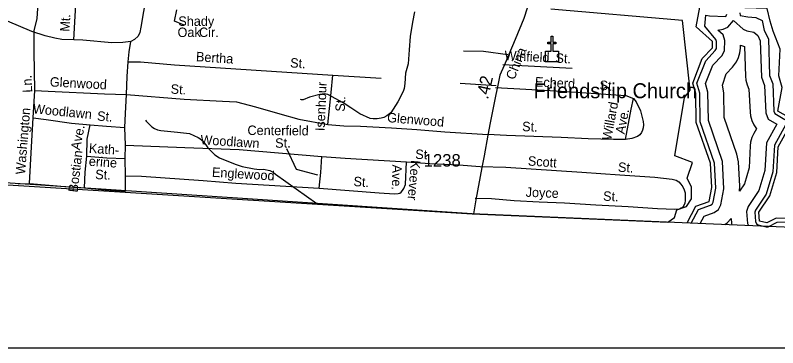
# Model space of a CAD drawing. Extents: x 1473865 to 1648260, y 639067 to 773536.
# Drawn here: x 1525509 to 1533158, y 640573 to 643911 of the extents above; entities that cross this region are included whole.
import ezdxf

# ---------------------------------------------------------------- set-up
doc = ezdxf.new("R2010")
doc.units = 0
for name, color, linetype in [('Exist Boundary Political City Limit New', 7, 'Continuous'), ('Exist Boundary Political CountyLine', 7, 'Continuous'), ('Exist Cultural Church CELL', 7, 'Continuous'), ('Exist Cultural Church Label', 7, 'Continuous'), ('Exist Hydrographic Buffer Line', 7, 'Continuous'), ('Exist Hydrographic Lake Shore', 7, 'Continuous'), ('Exist Hydrographic Misc Water Feature', 7, 'Continuous'), ('Exist Road Non-System Type 51', 7, 'Continuous'), ('Exist Road Non-System Type 51 Label', 7, 'Continuous'), ('Exist Road Secondary Mileage Hundredths English Label', 7, 'Continuous'), ('Exist Road Secondary Type 51 Attributed', 7, 'Continuous'), ('Exist Road Secondary Type 51 Label', 7, 'Continuous'), ('Exist Road Secondary Type 51 Number Label', 7, 'Continuous'), ('Map Preparation Boundary City Limit Buffer Line', 7, 'Continuous'), ('Map Preparation Inset Cut Line', 7, 'Continuous')]:
    doc.layers.add(name, color=color, linetype=linetype)

msp = doc.modelspace()

# ---------------------------------------------------------------- linework, layer by layer
at = {"layer": 'Exist Boundary Political City Limit New'}
for points in [[(1532278.1, 643159.8), (1532202.6, 643858.3), (1530880.6, 643971.6)], [(1510118, 643381.7), (1510164.2, 643308.6), (1510184.9, 643146.2), (1510110.1, 643095.1), (1510157.4, 643093.6), (1512313.6, 643029.1), (1530092.4, 641918.7), (1532056.3, 641832.3)], [(1532056.3, 641832.3), (1532122.2, 641882.1), (1532146.5, 641957.1), (1532242.8, 641990.3), (1532291.4, 642069.1), (1532291.4, 642184.3), (1532248.6, 642276.5), (1532302.1, 642431.7), (1532127.1, 642499.1), (1532223, 643084.2), (1532278.1, 643159.8)]]:
    msp.add_lwpolyline(points, dxfattribs=at)
at = {"layer": 'Exist Boundary Political CountyLine'}
msp.add_lwpolyline([(1540328, 641542.8), (1539735.4, 641557.2), (1535110, 641702.7), (1532199, 641826), (1530092.4, 641918.7), (1527837.7, 642067.4), (1521148.6, 642511.5), (1512313.6, 643029.1), (1511782.4, 643036.2), (1509254.5, 643125.2), (1507420.2, 643240.3), (1506681.1, 643271.7), (1505524.5, 643268.1), (1502676.9, 643393.3), (1501384, 643481.3), (1501087.9, 643430.4), (1500855.7, 643367.1), (1499796.8, 643087.2), (1482960.7, 643541.1)], dxfattribs=at)
at = {"layer": 'Exist Cultural Church CELL'}
msp.add_lwpolyline([(1530827.8, 643549.5), (1530884.8, 643549.6), (1530884.8, 643625.7), (1530852.8, 643625.7), (1530852.8, 643641.7), (1530884.8, 643641.7), (1530884.8, 643701.8), (1530900.8, 643701.8), (1530900.8, 643641.7), (1530932.8, 643641.7), (1530932.8, 643625.7), (1530900.8, 643625.7), (1530900.8, 643549.6), (1530958.4, 643549.5), (1530958.4, 643443), (1530827.8, 643443)], close=True, dxfattribs=at)
at = {"layer": 'Exist Hydrographic Buffer Line'}
for points in [[(1532776.2, 643933.9), (1532781.2, 643908.3), (1532858, 643896), (1532937.8, 643890), (1533002.9, 643857.5), (1533023.5, 643757.4), (1533064.1, 643673.2), (1533074.9, 643307.2), (1533107.3, 643223.4), (1533119.9, 642948), (1533129.2, 642924.1), (1533230.8, 642863)], [(1532289.8, 641824.2), (1532364, 641962.2), (1532483, 642003.5), (1532500.5, 642015.6), (1532509.1, 642033.8), (1532536.1, 642174.3), (1532523.9, 642427.2), (1532380.8, 642842), (1532376.9, 643127.8), (1532347.2, 643228.1), (1532435.2, 643455.2), (1532531.8, 643555.7), (1532542.3, 643576.5), (1532543.9, 643648.4), (1532538.5, 643669), (1532426.3, 643801.3), (1532435.2, 643910.8), (1532473.6, 643904.8), (1532639, 643897.5), (1532647.9, 643921.9)], [(1532380.4, 641820.6), (1532420.7, 641895.6), (1532520.2, 641930.1), (1532564.8, 641960.9), (1532587.2, 642008.2), (1532618, 642168.5), (1532604.8, 642442.8), (1532462.1, 642856.2), (1532458.2, 643140.1), (1532433.3, 643224.6), (1532505.3, 643410.5), (1532599.1, 643508.1), (1532623.3, 643556.2), (1532625.7, 643658.1), (1532611, 643713.5), (1532556.8, 643762), (1532610.6, 643772.2), (1532657.9, 643792.6), (1532713.6, 643859.6)], [(1532713.6, 643859.6), (1532809.6, 643772.8), (1532847.8, 643754), (1532918.8, 643740), (1532957.4, 643706.7), (1532983.1, 643653.4), (1532993.8, 643290.9), (1533026.4, 643206.4), (1533039.1, 642930.8), (1533063.4, 642868.5), (1533149.1, 642817), (1533046.6, 642631.3), (1533029.4, 642354.2), (1532967.9, 642150.6), (1532860.1, 641990.4), (1532845.4, 641941.8), (1532854.6, 641821.7), (1532863.4, 641800.4)], [(1532772.9, 642144.7), (1532776.5, 642196.8), (1532763.5, 642440), (1532748.2, 642517.3), (1532620.3, 642884.3), (1532616.9, 643131), (1532604.1, 643210.8), (1532641.6, 643323.6), (1532704.9, 643389.6), (1532745.4, 643443.4), (1532766, 643487.7), (1532778.6, 643534.8), (1532782.9, 643579.2), (1532783.4, 643609.4), (1532826.2, 643596.9), (1532835, 643300.2), (1532839.2, 643259.8), (1532851.8, 643212.7), (1532869.5, 643169.6), (1532880.1, 642936.9), (1532884.1, 642901.1), (1532896.8, 642854), (1532917.4, 642809.8), (1532943.5, 642772.5), (1532916.8, 642723.9), (1532898.7, 642684.4), (1532886.1, 642637.3), (1532882.1, 642601.8), (1532871.8, 642380.7), (1532823, 642219.2), (1532772.9, 642144.7)], [(1533239.9, 642813), (1533126.9, 642608), (1533110.1, 642339.6), (1533042.4, 642115.3), (1532934.6, 641955.1), (1532927.9, 641932.8), (1532934.9, 641840.9), (1532944.3, 641818.3), (1532961.3, 641806.5), (1533040.6, 641787.2), (1533063.5, 641788.5), (1533152.1, 641833.3), (1533412.7, 641837.4)], [(1532626.3, 641810.4), (1532649.8, 641826.8), (1532691.7, 641871.9)], [(1532691.7, 641871.9), (1532695.7, 641822), (1532697.6, 641807.4)]]:
    msp.add_lwpolyline(points, dxfattribs=at)
at = {"layer": 'Exist Hydrographic Lake Shore'}
for points in [[(1533466.8, 641843.9), (1533442.8, 641867.4), (1533142.8, 641873.5), (1533049.9, 641826), (1532974.8, 641844), (1532967.8, 641932.8), (1533078.9, 642097.9), (1533149.8, 642332.8), (1533161.8, 642588.6), (1533281.9, 642806.1), (1533266.9, 642888.5), (1533159.9, 642949.8), (1533203.9, 643186.6), (1533168.5, 643302), (1533184.1, 643570.3), (1533111.9, 643751), (1533081.4, 643851), (1533050.8, 643978.9), (1532828.6, 643987.2), (1532834.9, 644062.5), (1533119.9, 644125.7), (1533145.9, 644174.4)], [(1532248, 641825.9), (1532335.9, 641994.7), (1532469.9, 642041.3), (1532496.8, 642181.9), (1532483.8, 642425.1), (1532340.9, 642834.9), (1532336.9, 643127.2), (1532304.9, 643229.6), (1532400.9, 643477.1), (1532502.9, 643583.4), (1532503.9, 643649.1), (1532338.8, 643793.5), (1532375.9, 643992.8)]]:
    msp.add_lwpolyline(points, dxfattribs=at)
at = {"layer": 'Exist Hydrographic Misc Water Feature'}
for points in [[(1529513.9, 643944), (1529494.5, 643840.2), (1529472, 643696.2), (1529459.9, 643564.3), (1529449.7, 643424.2), (1529424.2, 643328.7), (1529418.6, 643224.6), (1529409.9, 643177.2), (1529399.3, 643145.4), (1529345.8, 643042.3), (1529277.9, 642932.8), (1529237.5, 642901.6), (1529205.1, 642885.9), (1529181, 642878.2), (1529140.8, 642870.8), (1529100.9, 642871.6), (1529069, 642876.3), (1528965.6, 642921.9), (1528874.6, 642981.2), (1528799.2, 643032.7), (1528644.6, 643115.5), (1528628.7, 643119), (1528612.7, 643121.9), (1528564.7, 643116.2), (1528460.1, 643089.6), (1528395.7, 643060.6), (1528379.7, 643060.9), (1528371.8, 643065.2)], [(1526815.9, 642859.4), (1526821.6, 642849.4), (1526878.7, 642792.5), (1526904.7, 642773.9), (1526936.3, 642761.7), (1526968.2, 642752.9), (1527136.1, 642736.4), (1527258, 642724.9), (1527345.3, 642683), (1527361.1, 642675.2), (1527384.9, 642652.6), (1527422.2, 642610), (1527441.7, 642581.7), (1527512.6, 642508.9), (1527558.3, 642480.1), (1527713.3, 642417), (1527784.8, 642394.2), (1527904.5, 642368), (1527960.5, 642363.6), (1528000.5, 642365.3), (1528064.4, 642354.2), (1528096.1, 642337.1), (1528119.7, 642315.3), (1528535, 642021.4)]]:
    msp.add_lwpolyline(points, dxfattribs=at)
at = {"layer": 'Exist Road Non-System Type 51'}
for p, q in [((1530401.1, 643415.1), (1531095.3, 643380.6)), ((1528693.2, 643310), (1529180.6, 643281.2)), ((1529971.6, 643230.8), (1530333.2, 643204.4)), ((1525689.6, 642881.2), (1525706.4, 643157.1)), ((1526613.4, 642606), (1526608.2, 642785.4)), ((1526610.9, 642474), (1526613.4, 642606)), ((1526613.8, 642298), (1526610.9, 642474)), ((1525536.6, 642217.5), (1525652.6, 642223.4))]:
    msp.add_line(p, q, dxfattribs=at)
for points in [[(1525697.9, 643754.6), (1525727.9, 643879.8), (1525782.8, 644693), (1525826, 645321.5), (1525782.8, 645443.8)], [(1526096.3, 643663.4), (1526124.4, 644142.8), (1526132.1, 644576.7), (1526137.7, 644664.6), (1526150.2, 644690.4), (1526176.4, 644707.9), (1526228.5, 644710.8), (1526893.6, 644659)], [(1525706.4, 643157.1), (1525698.2, 643548.5), (1525697.9, 643754.6)], [(1526640.3, 643443.5), (1526650, 643545.3), (1526669.8, 643647)], [(1530006.5, 643553), (1530207.4, 643550.4), (1530449.3, 643516.8)], [(1526623.2, 643114.7), (1526631.5, 643295.6), (1526640.3, 643443.5)], [(1526640.3, 643443.5), (1526765.5, 643443), (1527107.1, 643414.9), (1528693.2, 643310)], [(1528645.7, 642813.2), (1528678.1, 643136.2), (1528693.2, 643310)], [(1530326.7, 643184.8), (1530934.6, 643154), (1531634.9, 643105.8), (1531712.7, 643075.2)], [(1525706.4, 643157.1), (1525839.2, 643148.1), (1526404.9, 643122.4), (1526623.2, 643114.7)], [(1526608.2, 642785.4), (1526615, 642923.9), (1526623.2, 643114.7)], [(1526623.2, 643114.7), (1527203, 643067.2), (1527588.6, 643048.2), (1527727.5, 643040.5), (1527917.6, 642992.1), (1528163.2, 642922.9), (1528355, 642868.8), (1528645.7, 642813.2)], [(1531631.4, 642664.7), (1531688.9, 642967.7), (1531712.7, 643075.2)], [(1531712.7, 643075.2), (1531738.3, 643042.7), (1531782.6, 642950), (1531808.7, 642845.4), (1531812.2, 642809.7), (1531809.6, 642781.3), (1531802.9, 642756.9), (1531792.7, 642735.7), (1531775, 642711.4), (1531752, 642692.5), (1531695.6, 642673.6), (1531631.4, 642664.7)], [(1525652.6, 642223.4), (1525670.4, 642590.9), (1525689.6, 642881.2)], [(1525689.6, 642881.2), (1525820, 642864.3), (1526073.3, 642827.4), (1526258.9, 642810.5)], [(1526227.4, 642494.9), (1526230.4, 642667), (1526258.9, 642810.5)], [(1526258.9, 642810.5), (1526422.8, 642797.3), (1526608.2, 642785.4)], [(1528645.7, 642813.2), (1528805.8, 642802.3), (1528972.5, 642799), (1529283.8, 642779.3), (1529537.4, 642764.7), (1529819.1, 642741.7), (1530248.5, 642713.8)], [(1531631.4, 642664.7), (1531509.5, 642662.9), (1531255.5, 642669.5), (1530985.9, 642684.5), (1530436.2, 642704.4), (1530248.5, 642713.8)], [(1526613.4, 642606), (1527209, 642584.6), (1527755.9, 642562.3), (1528583.8, 642493.3)], [(1526201.8, 642179.5), (1526208.5, 642335.2), (1526227.4, 642494.9)], [(1526227.4, 642494.9), (1526427.2, 642481.3), (1526610.9, 642474)], [(1528559, 642174.6), (1528573.8, 642332.4), (1528583.8, 642493.3)], [(1528583.8, 642493.3), (1528819.8, 642475.9), (1529433.8, 642439.9)], [(1528559, 642174.6), (1529158.1, 642127.7), (1529312.5, 642119.6), (1529348.7, 642121.6), (1529366, 642125.9), (1529381.2, 642136), (1529394.6, 642153.3), (1529405.6, 642173.1), (1529423.5, 642210.6), (1529433.8, 642439.9)], [(1529433.8, 642439.9), (1529668.1, 642422.7), (1529958.5, 642410.6), (1530173.8, 642393.4)], [(1530173.8, 642393.4), (1530431.6, 642386.5), (1531192.8, 642334.2), (1531574.2, 642309.3), (1531926.2, 642286.6), (1532098.3, 642264.3), (1532138, 642256.9), (1532165.6, 642238.1), (1532187.4, 642216.8), (1532206.2, 642188.7), (1532219.6, 642159), (1532228.8, 642126.8), (1532230.1, 642052.9), (1532226.7, 642025.2), (1532216.4, 642000.2), (1532203.5, 641982.4), (1532190.9, 641974.3), (1532171.1, 641964.8), (1532125, 641961.8), (1531951.1, 641968.9), (1531657.5, 641988.2), (1531333.7, 642004.1), (1531019.9, 642024.3), (1530764.4, 642034.4), (1530512.6, 642049.1), (1530286.9, 642067.3), (1530123.1, 642071.1)], [(1526201.8, 642179.5), (1526407.4, 642157.7), (1526613.1, 642146), (1526613.8, 642298)], [(1526613.8, 642298), (1526775.2, 642295), (1527394.4, 642251.7), (1527720, 642225.9), (1528559, 642174.6)], [(1525652.6, 642223.4), (1526045.9, 642188.2), (1526201.8, 642179.5)]]:
    msp.add_lwpolyline(points, dxfattribs=at)
at = {"layer": 'Exist Road Non-System Type 51 Label'}
for points in [[(1527203, 643811.2), (1527106.4, 643852.3), (1527128.1, 643965.9)], [(1528229.6, 642574), (1528325.5, 642365.1), (1528541.8, 642310.5)]]:
    msp.add_lwpolyline(points, dxfattribs=at)
at = {"layer": 'Exist Road Secondary Type 51 Attributed'}
for points in [[(1527038.2, 644250.1), (1526910.3, 644258.2), (1526838.2, 644247.7), (1526821.8, 644108), (1526770.2, 643790.8), (1526757.1, 643738.1), (1526740.6, 643701.4), (1526703.8, 643666.1), (1526669.8, 643647), (1526589.6, 643638.4), (1526477.7, 643634.5), (1526188, 643659.7), (1526096.3, 643663.4), (1525976.7, 643668.6), (1525904.5, 643679.8), (1525808.4, 643704), (1525674.1, 643747.4), (1525431.6, 643851.5)], [(1530679.1, 644088.3), (1530610.3, 643877.7), (1530525.4, 643669.2), (1530460.9, 643517.6), (1530413.7, 643408), (1530370.7, 643308.1), (1530352.4, 643225.3), (1530326.6, 643098.5), (1530272.9, 642832), (1530251.4, 642708.4), (1530211.6, 642498.8), (1530188, 642382.7), (1530129.9, 642058.2), (1530104.4, 641918.6)]]:
    msp.add_lwpolyline(points, dxfattribs=at)
at = {"layer": 'Map Preparation Boundary City Limit Buffer Line'}
for points in [[(1532278.1, 643159.8), (1532202.6, 643858.3), (1530880.6, 643971.6)], [(1510118, 643381.7), (1510164.2, 643308.6), (1510184.9, 643146.2), (1510110.1, 643095.1), (1510157.4, 643093.6), (1512313.6, 643029.1), (1530092.4, 641918.7), (1532056.3, 641832.3)], [(1532056.3, 641832.3), (1532122.2, 641882.1), (1532146.5, 641957.1), (1532242.8, 641990.3), (1532291.4, 642069.1), (1532291.4, 642184.3), (1532248.6, 642276.5), (1532302.1, 642431.7), (1532127.1, 642499.1), (1532223, 643084.2), (1532278.1, 643159.8)]]:
    msp.add_lwpolyline(points, dxfattribs=at)
at = {"layer": 'Map Preparation Inset Cut Line'}
msp.add_lwpolyline([(1481537.9, 640573), (1544130.8, 640573), (1544130.8, 678673.7), (1481537.9, 678673.7), (1481537.9, 640573)], dxfattribs=at)

# ---------------------------------------------------------------- texts
at = {"layer": 'Exist Cultural Church Label'}
msp.add_text('Friendship Church', height=150, dxfattribs=at).set_placement((1530709, 643078.4))
at = {"layer": 'Exist Road Non-System Type 51 Label'}
for s, rotation, p in [('Mt.', 86.64708, (1526051.7, 643744)), ('Winfield', 357.06533, (1530414.6, 643461.8)), ('Bertha', 356.21867, (1527319.5, 643450.1)), ('St.', 356.21867, (1528264.1, 643387.7)), ('St.', 357.06533, (1530926.2, 643435.6)), ('Ln.', 92.79319, (1525679.8, 643136.4)), ('Glenwood', 356.97021, (1525853.8, 643196.6)), ('Echerd', 356.92462, (1530720.1, 643197.1)), ('St.', 356.92462, (1531368.6, 643162.2)), ('St.', 356.76086, (1527065.5, 643124.9)), ('Isenhour', 87.69046, (1528613.1, 642746.7)), ('Woodlawn', 354.29842, (1525682.8, 642927.5)), ('St.', 87.69046, (1528814.6, 642941.6)), ('Willard', 79.24615, (1531486.1, 642650.2)), ('Washington', 85.31634, (1525605.9, 642309.5)), ('St.', 355.42549, (1526326.8, 642854.4)), ('Ave.', 79.24615, (1531621.1, 642713)), ('Glenwood', 355.31419, (1529236.7, 642838.8)), ('Ave.', 78.76365, (1526157.5, 642552.2)), ('Centerfield', 359.53596, (1527837.9, 642709.4)), ('St.', 357.92743, (1530592.7, 642748)), ('Woodlawn', 356.22871, (1527363.7, 642616.1)), ('St.', 0.86849, (1528116.7, 642580.4)), ('Kath-', 356.09634, (1526245.1, 642530.4)), ('St.', 357.48521, (1529520.2, 642469.9)), ('Bostian', 83.27473, (1526134.6, 642128.6)), ('erine', 356.09634, (1526244.4, 642400)), ('Scott', 355.84738, (1530648.5, 642403.4)), ('Ave.', 268.39377, (1529293.1, 642412.4)), ('Keever', 265.02907, (1529479.7, 642459.6)), ('St.', 356.63811, (1531553.1, 642340.3)), ('St.', 357.72181, (1526310, 642266.7)), ('Englewood', 356.49829, (1527479.8, 642289.9)), ('St.', 355.52381, (1528899.2, 642197.3)), ('Joyce', 357.72352, (1530627.8, 642089.1)), ('St.', 357.18288, (1531404.1, 642050))]:
    msp.add_text(s, height=95, rotation=rotation, dxfattribs=at).set_placement(p)
for s, p in [('Shady', (1527144.5, 643804.7)), ('Oak', (1527136.9, 643692.6)), ('Cir.', (1527352.6, 643692.7))]:
    msp.add_text(s, height=95, dxfattribs=at).set_placement(p)
at = {"layer": 'Exist Road Secondary Mileage Hundredths English Label'}
msp.add_text('.42', height=125, rotation=77.03029, dxfattribs=at).set_placement((1530251.1, 643060.6))
at = {"layer": 'Exist Road Secondary Type 51 Label'}
msp.add_text('China', height=95, rotation=67.78253, dxfattribs=at).set_placement((1530514.6, 643256))
at = {"layer": 'Exist Road Secondary Type 51 Number Label'}
msp.add_text('1238', height=125, dxfattribs=at).set_placement((1529606.2, 642392.3))

doc.saveas('drawing.dxf')
